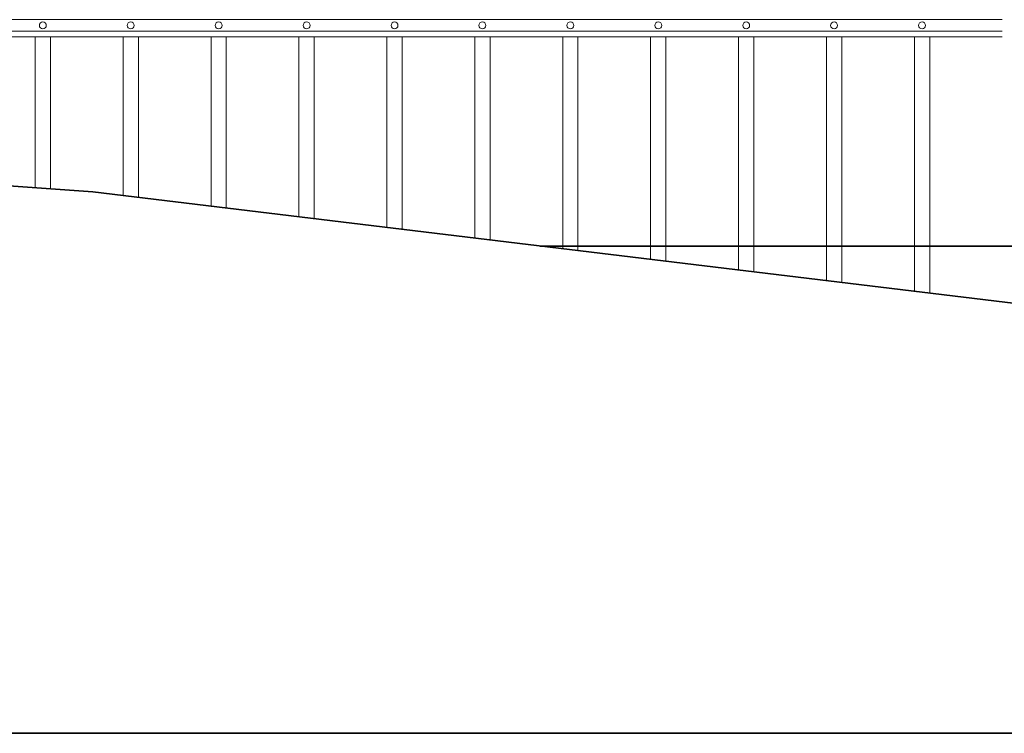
# Model space of a CAD drawing. Header units: millimetres. Extents: x 6567289036 to 6568990308, y 5976640423 to 5977332400.
# Tile 268 of 334: x 6568275634 to 6568276907, y 5976807281 to 5976808203. Entities that reach past the tile are written whole.
import ezdxf

# ---------------------------------------------------------------- set-up
doc = ezdxf.new("R2010")
doc.units = ezdxf.units.MM
doc.layers.add('01_widok', color=7, linetype='Continuous', lineweight=13)

# ---------------------------------------------------------------- blocks, each defined once
blk = doc.blocks.new('A$C6D0402AF')
at = {"layer": '01_widok'}
for p, q in [((2.57, 0.2935), (0.06, 0.2935)), ((2.57, 0.2785), (0.06, 0.2785)), ((2.57, 0.271), (0.06, 0.271)), ((0.06, 0.271), (2.57, 0.271))]:
    blk.add_line(p, q, dxfattribs=at)
for centre in [(1.315, 0.286), (1.43, 0.286), (1.545, 0.286), (1.66, 0.286), (1.775, 0.286), (1.89, 0.286), (2.005, 0.286), (2.12, 0.286), (2.235, 0.286), (2.35, 0.286), (2.465, 0.286)]:
    blk.add_circle(centre, 0.0045, dxfattribs=at)

msp = doc.modelspace()

# ---------------------------------------------------------------- linework, layer by layer
at = {"lineweight": 35}
for points in [[(6568272928.25329, 5976808180.674253), (6568275728.25329, 5976807980.674253)], [(6568278208.25329, 5976807280.674253), (6568278208.25329, 5976807680.674253), (6568275728.25329, 5976807980.674253)], [(6568278208.25329, 5976807680.674253), (6568278208.25329, 5976807910.674253), (6568276306.919956, 5976807910.674253)], [(6568278208.25329, 5976807280.674253), (6568251528.25329, 5976807280.674253)]]:
    msp.add_lwpolyline(points, dxfattribs=at)
at = {"layer": '01_widok'}
for p, q in [((6568275653.88683, 5976808181.244472), (6568275653.88683, 5976807985.986142)), ((6568275673.658694, 5976808181.244472), (6568275673.658694, 5976807984.573867)), ((6568275767.575044, 5976808181.244472), (6568275767.575044, 5976807975.917589)), ((6568275787.346908, 5976808181.244472), (6568275787.346908, 5976807973.525831)), ((6568275881.263258, 5976808181.244473), (6568275881.263258, 5976807962.164982)), ((6568275901.035122, 5976808181.244473), (6568275901.035122, 5976807959.773225)), ((6568275994.951471, 5976808181.244473), (6568275994.951471, 5976807948.412375)), ((6568276014.723335, 5976808181.244473), (6568276014.723335, 5976807946.020618)), ((6568276108.639685, 5976808181.244473), (6568276108.639685, 5976807934.659769)), ((6568276128.411549, 5976808181.244473), (6568276128.411549, 5976807932.268011)), ((6568276222.327897, 5976808181.244473), (6568276222.327897, 5976807920.907163)), ((6568276242.099761, 5976808181.244473), (6568276242.099761, 5976807918.515406)), ((6568276336.01611, 5976808181.244473), (6568276336.01611, 5976807907.154556)), ((6568276355.787974, 5976808181.244473), (6568276355.787974, 5976807904.762798)), ((6568276449.704324, 5976808181.244473), (6568276449.704324, 5976807893.40195)), ((6568276469.476188, 5976808181.244473), (6568276469.476188, 5976807891.010192)), ((6568276563.392537, 5976808181.244473), (6568276563.392537, 5976807879.649343)), ((6568276583.164401, 5976808181.244473), (6568276583.164401, 5976807877.257586)), ((6568276677.08075, 5976808181.244473), (6568276677.08075, 5976807865.896737)), ((6568276696.852614, 5976808181.244473), (6568276696.852614, 5976807863.504979)), ((6568276790.768964, 5976808181.244473), (6568276790.768964, 5976807852.144131)), ((6568276810.540828, 5976808181.244473), (6568276810.540828, 5976807849.752373))]:
    msp.add_line(p, q, dxfattribs=at)

# ---------------------------------------------------------------- block references
at = {"xscale": 988.5931585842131, "yscale": 988.5931585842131, "zscale": 988.5931585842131, "rotation": 3.128671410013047e-08}
msp.add_blockref('A$C6D0402AF', (6568274363.772759, 5976807913.376673), dxfattribs=at)

doc.saveas('drawing.dxf')
